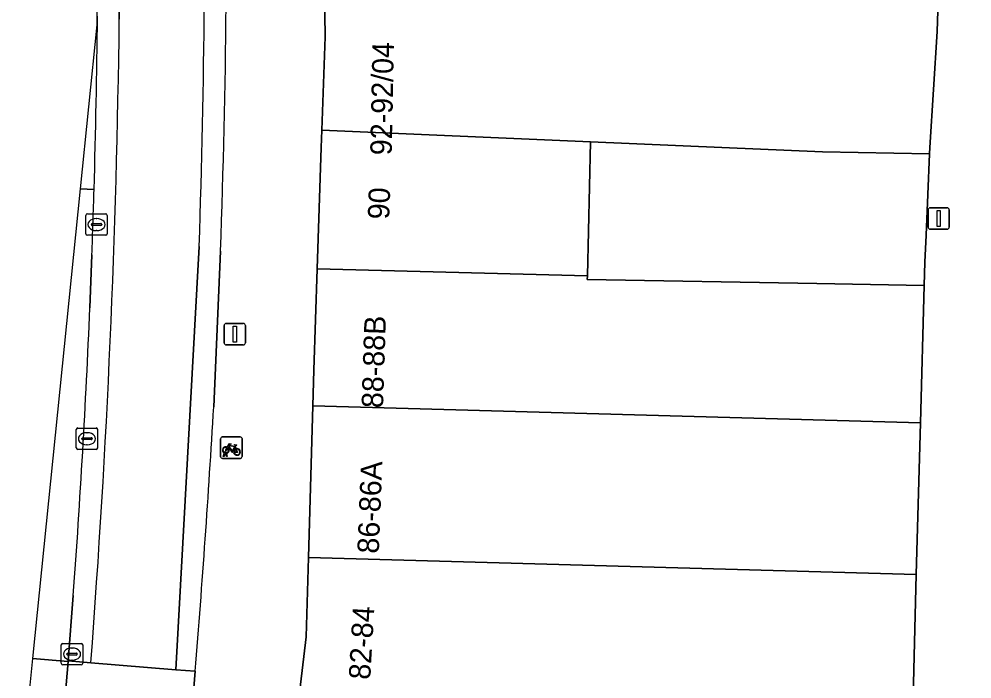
# Model space of a CAD drawing. Extents: x 160856 to 161310, y 384024 to 384878.
# Drawn here: x 161127.17 to 161171.62, y 384225.21 to 384255.99 of the extents above; entities that cross this region are included whole.
import ezdxf

# ---------------------------------------------------------------- set-up
doc = ezdxf.new("R2010")
doc.units = 0
for name, color, linetype in [('IMGEO_Erf', 7, 'Continuous'), ('IMGEO_Fietsenrek', 7, 'Continuous'), ('IMGEO_Fietspad_gesloten', 7, 'Continuous'), ('IMGEO_Fietspad_open', 7, 'Continuous'), ('IMGEO_Kolk', 7, 'Continuous'), ('IMGEO_Lichtmast', 7, 'Continuous'), ('IMGEO_Pand', 7, 'Continuous'), ('IMGEO_Pand_nummerreeks', 7, 'Continuous'), ('IMGEO_Parkeervlak_open', 7, 'Continuous'), ('IMGEO_Rijbaan_lokaal_open', 7, 'Continuous'), ('IMGEO_Voetpad_open', 7, 'Continuous')]:
    doc.layers.add(name, color=color, linetype=linetype)

msp = doc.modelspace()

# ---------------------------------------------------------------- linework, layer by layer
at = {"layer": 'IMGEO_Erf'}
msp.add_lwpolyline([(161169.644, 384249.7), (161164.66, 384249.798), (161159.957, 384250), (161153.827, 384250.264), (161153.683, 384244.012), (161153.679, 384243.836), (161164.39, 384243.649), (161169.389, 384243.561), (161169.434, 384244.65), (161169.487, 384245.909)], close=True, dxfattribs=at)
at = {"layer": 'IMGEO_Fietsenrek'}
for p, q in [((161136.571, 384235.573), (161136.571, 384236.414)), ((161136.571, 384236.414), (161136.571, 384235.573)), ((161136.646, 384236.498), (161137.487, 384236.498)), ((161137.487, 384236.498), (161136.646, 384236.498)), ((161137.571, 384236.423), (161137.571, 384235.582)), ((161137.571, 384235.582), (161137.571, 384236.423)), ((161136.698, 384235.582), (161136.737, 384235.742)), ((161136.767, 384235.73), (161136.732, 384235.582)), ((161136.809, 384235.754), (161136.808, 384235.758)), ((161136.85, 384235.582), (161136.816, 384235.724)), ((161136.84, 384235.765), (161136.841, 384235.758)), ((161136.848, 384235.728), (161136.883, 384235.582)), ((161137.258, 384236.047), (161137.294, 384235.952)), ((161137.496, 384235.498), (161136.655, 384235.498)), ((161136.655, 384235.498), (161137.496, 384235.498)), ((161136.732, 384235.582), (161136.698, 384235.582)), ((161136.883, 384235.582), (161136.85, 384235.582))]:
    msp.add_line(p, q, dxfattribs=at)
for points in [[(161136.884, 384236.024), (161136.979, 384236.188), (161137.065, 384236.174), (161137.067, 384236.165), (161137.011, 384236.154), (161136.984, 384236.109), (161137.24, 384236.068)], [(161137.227, 384236.043), (161136.97, 384236.084), (161136.953, 384236.055), (161137.12, 384235.835), (161137.227, 384236.043)], [(161137.24, 384236.068), (161137.265, 384236.117), (161137.259, 384236.121), (161137.236, 384236.125), (161137.224, 384236.132), (161137.223, 384236.135), (161137.225, 384236.14), (161137.32, 384236.125), (161137.322, 384236.115), (161137.312, 384236.102), (161137.3, 384236.096), (161137.286, 384236.102), (161137.258, 384236.047)], [(161136.905, 384235.972), (161136.853, 384235.882), (161136.813, 384235.857), (161136.814, 384235.904), (161136.869, 384235.998)], [(161137.18, 384235.78), (161137.13, 384235.78), (161136.939, 384236.031), (161136.92, 384235.999)], [(161137.275, 384235.945), (161137.245, 384236.022), (161137.136, 384235.804), (161137.179, 384235.804)], [(161137.209, 384235.804), (161137.329, 384235.803), (161137.285, 384235.917)], [(161137.305, 384235.924), (161137.36, 384235.779), (161137.21, 384235.779)]]:
    msp.add_lwpolyline(points, dxfattribs=at)
for centre, radius, start, end in [((161136.649, 384236.42), 0.0779, 92.4484, 184.2845), ((161136.649, 384236.42), 0.0779, 92.4484, 184.2845), ((161137.493, 384236.42), 0.0779, 2.4484, 94.2845), ((161137.493, 384236.42), 0.0779, 2.4484, 94.2845), ((161136.811, 384235.883), 0.159, 62.6766, 242.1369), ((161136.811, 384235.883), 0.129, 63.3192, 238.903), ((161136.791, 384235.754), 0.0499, 12.8025, 158.6934), ((161136.811, 384235.883), 0.159, 253.9967, 271.7867), ((161136.791, 384235.754), 0.0174, 12.8025, 163.4502), ((161136.811, 384235.883), 0.129, 253.415, 269.0204), ((161136.811, 384235.883), 0.129, 283.6043, 43.4302), ((161136.811, 384235.883), 0.159, 283.5766, 46.6042), ((161137.338, 384235.799), 0.159, 113.3408, 178.3217), ((161137.338, 384235.799), 0.159, 187.0065, 105.7708), ((161137.338, 384235.799), 0.129, 113.923, 177.9556), ((161137.338, 384235.799), 0.129, 188.6715, 104.5883), ((161136.649, 384235.576), 0.0779, 182.4484, 274.2845), ((161136.649, 384235.576), 0.0779, 182.4484, 274.2845), ((161137.493, 384235.576), 0.0779, 272.4484, 4.2845), ((161137.493, 384235.576), 0.0779, 272.4484, 4.2845)]:
    msp.add_arc(centre, radius, start, end, dxfattribs=at)
at = {"layer": 'IMGEO_Fietspad_gesloten'}
for points in [[(161131.786, 384269.584), (161131.844, 384255.987)], [(161130.517, 384225.968), (161134.478, 384225.642), (161135.573, 384245.386)]]:
    msp.add_lwpolyline(points, dxfattribs=at)
for centre, radius, start, end in [((160657.158, 384261.351), 478.681, 358.08877, 0.80539), ((160666.285, 384261.528), 465.592, 355.61967, 359.31806)]:
    msp.add_arc(centre, radius, start, end, dxfattribs=at)
at = {"layer": 'IMGEO_Fietspad_open'}
for points in [[(161131.844, 384255.987), (161131.786, 384269.584)], [(161130.568, 384244.986), (161130.472, 384242.522)], [(161135.573, 384245.386), (161134.478, 384225.642), (161135.391, 384225.567)], [(161136.252, 384237.908), (161136.568, 384245.17)], [(161129.698, 384229.096), (161129.457, 384226.055), (161130.517, 384225.968)]]:
    msp.add_lwpolyline(points, dxfattribs=at)
msp.add_lwpolyline([(161135.391, 384225.567), (161134.478, 384225.642), (161130.517, 384225.968), (161129.457, 384226.055), (161129.454, 384226.017), (161129.253, 384223.655), (161129.164, 384222.603), (161130.108, 384222.52), (161133.98, 384222.181), (161135.102, 384222.083)], close=True, dxfattribs=at)
for centre, radius, start, end in [((160657.158, 384261.351), 478.681, 358.08877, 0.80539), ((160683.42, 384261.325), 453.436, 357.95822, 0.84131), ((160713.448, 384260.382), 417.403, 358.30454, 359.41527), ((160666.285, 384261.528), 465.592, 355.61967, 359.31806), ((160743.615, 384259.214), 387.215, 357.89418, 358.34514), ((160696.801, 384260.788), 434.056, 355.81296, 357.58822), ((160550.358, 384272.584), 586.919, 355.405239, 356.612934)]:
    msp.add_arc(centre, radius, start, end, dxfattribs=at)
at = {"layer": 'IMGEO_Kolk'}
for p, q in [((161130.283, 384245.978), (161130.283, 384246.83)), ((161130.358, 384246.904), (161131.21, 384246.904)), ((161131.284, 384246.83), (161131.284, 384245.978)), ((161130.542, 384246.398), (161130.542, 384246.41)), ((161130.98, 384246.361), (161130.582, 384246.361)), ((161130.585, 384246.447), (161130.983, 384246.447)), ((161130.771, 384246.684), (161130.796, 384246.684)), ((161131.026, 384246.41), (161131.026, 384246.398)), ((161131.21, 384245.904), (161130.358, 384245.904)), ((161130.794, 384246.124), (161130.769, 384246.124)), ((161129.835, 384235.989), (161129.835, 384236.841)), ((161129.91, 384236.915), (161130.762, 384236.915)), ((161130.323, 384236.695), (161130.348, 384236.695)), ((161130.836, 384236.841), (161130.836, 384235.989)), ((161130.094, 384236.409), (161130.094, 384236.421)), ((161130.532, 384236.372), (161130.134, 384236.372)), ((161130.137, 384236.458), (161130.535, 384236.458)), ((161130.346, 384236.135), (161130.321, 384236.135)), ((161130.578, 384236.421), (161130.578, 384236.409)), ((161130.762, 384235.915), (161129.91, 384235.915)), ((161129.14, 384225.943), (161129.14, 384226.795)), ((161129.215, 384226.869), (161130.067, 384226.869)), ((161130.141, 384226.795), (161130.141, 384225.943)), ((161129.399, 384226.363), (161129.399, 384226.375)), ((161129.837, 384226.326), (161129.439, 384226.326)), ((161129.442, 384226.412), (161129.84, 384226.412)), ((161129.628, 384226.649), (161129.653, 384226.649)), ((161129.883, 384226.375), (161129.883, 384226.363)), ((161130.067, 384225.869), (161129.215, 384225.869)), ((161129.651, 384226.089), (161129.626, 384226.089))]:
    msp.add_line(p, q, dxfattribs=at)
for points in [[(161130.283, 384245.978), (161130.283, 384246.83)], [(161130.358, 384246.904), (161131.21, 384246.904)], [(161131.284, 384246.83), (161131.284, 384245.978)], [(161131.21, 384245.904), (161130.358, 384245.904)], [(161129.835, 384235.989), (161129.835, 384236.841)], [(161129.91, 384236.915), (161130.762, 384236.915)], [(161130.836, 384236.841), (161130.836, 384235.989)], [(161130.762, 384235.915), (161129.91, 384235.915)], [(161129.14, 384225.943), (161129.14, 384226.795)], [(161129.215, 384226.869), (161130.067, 384226.869)], [(161130.141, 384226.795), (161130.141, 384225.943)], [(161130.067, 384225.869), (161129.215, 384225.869)]]:
    msp.add_lwpolyline(points, dxfattribs=at)
for centre, radius, start, end in [((161130.36, 384246.828), 0.0765, 91.552, 178.448), ((161130.36, 384246.828), 0.0765, 91.552, 178.448), ((161131.208, 384246.828), 0.0765, 1.552, 88.448), ((161131.208, 384246.828), 0.0765, 1.552, 88.448), ((161130.582, 384246.407), 0.0403, 85.8775, 175.7526), ((161130.579, 384246.397), 0.0366, 178.938, 274.7102), ((161130.983, 384246.404), 0.043, 264.8664, 352.4533), ((161130.987, 384246.409), 0.0386, 1.7309, 96.639), ((161130.36, 384245.98), 0.0765, 181.552, 268.448), ((161130.36, 384245.98), 0.0765, 181.552, 268.448), ((161131.208, 384245.98), 0.0765, 271.552, 358.448), ((161131.208, 384245.98), 0.0765, 271.552, 358.448), ((161129.912, 384236.839), 0.0765, 91.552, 178.448), ((161129.912, 384236.839), 0.0765, 91.552, 178.448), ((161130.76, 384236.839), 0.0765, 1.552, 88.448), ((161130.76, 384236.839), 0.0765, 1.552, 88.448), ((161130.134, 384236.418), 0.0403, 85.8775, 175.7526), ((161130.131, 384236.408), 0.0366, 178.938, 274.7102), ((161130.535, 384236.415), 0.043, 264.8664, 352.4533), ((161130.539, 384236.42), 0.0386, 1.7309, 96.639), ((161129.912, 384235.991), 0.0765, 181.552, 268.448), ((161129.912, 384235.991), 0.0765, 181.552, 268.448), ((161130.76, 384235.991), 0.0765, 271.552, 358.448), ((161130.76, 384235.991), 0.0765, 271.552, 358.448), ((161129.217, 384226.793), 0.0765, 91.552, 178.448), ((161129.217, 384226.793), 0.0765, 91.552, 178.448), ((161130.065, 384226.793), 0.0765, 1.552, 88.448), ((161130.065, 384226.793), 0.0765, 1.552, 88.448), ((161129.439, 384226.372), 0.0403, 85.8775, 175.7526), ((161129.436, 384226.362), 0.0366, 178.938, 274.7102), ((161129.84, 384226.369), 0.043, 264.8664, 352.4533), ((161129.844, 384226.374), 0.0386, 1.7309, 96.639), ((161129.217, 384225.945), 0.0765, 181.552, 268.448), ((161129.217, 384225.945), 0.0765, 181.552, 268.448), ((161130.065, 384225.945), 0.0765, 271.552, 358.448), ((161130.065, 384225.945), 0.0765, 271.552, 358.448)]:
    msp.add_arc(centre, radius, start, end, dxfattribs=at)
for centre, major_axis, ratio, start_param, end_param in [((161130.77, 384246.404), (-0.387, 0.002), 0.722429, 4.712389, 7.853982), ((161130.795, 384246.404), (-0.39, 0.002), 0.717154, 1.570796, 4.712389), ((161130.322, 384236.415), (-0.387, 0.002), 0.722429, 4.712389, 7.853982), ((161130.347, 384236.415), (-0.39, 0.002), 0.717154, 1.570796, 4.712389), ((161129.627, 384226.369), (-0.387, 0.002), 0.722429, 4.712389, 7.853982), ((161129.652, 384226.369), (-0.39, 0.002), 0.717154, 1.570796, 4.712389)]:
    msp.add_ellipse(centre, major_axis=major_axis, ratio=ratio, start_param=start_param, end_param=end_param, dxfattribs=at)
at = {"layer": 'IMGEO_Lichtmast'}
for p, q in [((161169.577, 384246.285), (161169.577, 384247.085)), ((161169.577, 384247.085), (161169.577, 384246.285)), ((161169.677, 384247.185), (161170.467, 384247.185)), ((161170.467, 384247.185), (161169.677, 384247.185)), ((161170.567, 384247.085), (161170.567, 384246.285)), ((161170.567, 384246.285), (161170.567, 384247.085)), ((161170.467, 384246.185), (161169.677, 384246.185)), ((161169.677, 384246.185), (161170.467, 384246.185)), ((161136.737, 384240.893), (161136.737, 384241.693)), ((161136.737, 384241.693), (161136.737, 384240.893)), ((161136.837, 384241.793), (161137.627, 384241.793)), ((161137.627, 384241.793), (161136.837, 384241.793)), ((161137.727, 384241.693), (161137.727, 384240.893)), ((161137.727, 384240.893), (161137.727, 384241.693)), ((161137.627, 384240.793), (161136.837, 384240.793)), ((161136.837, 384240.793), (161137.627, 384240.793))]:
    msp.add_line(p, q, dxfattribs=at)
for points in [[(161169.997, 384247.06), (161170.147, 384247.06), (161170.147, 384246.31), (161169.997, 384246.31), (161169.997, 384247.06)], [(161137.157, 384241.668), (161137.307, 384241.668), (161137.307, 384240.918), (161137.157, 384240.918), (161137.157, 384241.668)]]:
    msp.add_lwpolyline(points, dxfattribs=at)
for centre, start, end in [((161169.677, 384247.085), 90, 180), ((161169.677, 384247.085), 90, 180), ((161170.467, 384247.085), 0, 90), ((161170.467, 384247.085), 360, 90), ((161169.677, 384246.285), 180, 270), ((161169.677, 384246.285), 180, 270), ((161170.467, 384246.285), 270, 0), ((161170.467, 384246.285), 270, 0), ((161136.837, 384241.693), 90, 180), ((161136.837, 384241.693), 90, 180), ((161137.627, 384241.693), 0, 90), ((161137.627, 384241.693), 360, 90), ((161136.837, 384240.893), 180, 270), ((161136.837, 384240.893), 180, 270), ((161137.627, 384240.893), 270, 0), ((161137.627, 384240.893), 270, 0)]:
    msp.add_arc(centre, 0.1, start, end, dxfattribs=at)
at = {"layer": 'IMGEO_Pand'}
for points in [[(161169.999, 384255.404), (161170.031, 384256.365), (161153.738, 384256.763), (161141.426, 384257.244), (161141.444, 384255.163), (161141.296, 384250.803), (161153.827, 384250.264), (161159.957, 384250), (161164.66, 384249.798), (161169.644, 384249.7), (161169.663, 384250)], [(161153.827, 384250.264), (161141.296, 384250.803), (161141.269, 384250), (161141.077, 384244.333), (161153.683, 384244.012)], [(161153.683, 384244.012), (161141.077, 384244.333), (161140.916, 384239.606), (161140.869, 384237.95), (161169.218, 384237.149), (161169.389, 384243.561), (161164.39, 384243.649), (161153.679, 384243.836)], [(161169.03, 384230.078), (161169.218, 384237.149), (161140.869, 384237.95), (161140.67, 384230.878)], [(161140.22, 384224.296), (161168.844, 384223.095), (161169.03, 384230.078), (161140.67, 384230.878), (161140.565, 384227.17)]]:
    msp.add_lwpolyline(points, close=True, dxfattribs=at)
at = {"layer": 'IMGEO_Parkeervlak_open'}
for points in [[(161130.668, 384248.032), (161130.023, 384248.063), (161127.799, 384226.16)], [(161130.472, 384242.522), (161130.568, 384244.986)], [(161127.799, 384226.16), (161129.454, 384226.017), (161129.457, 384226.055), (161129.698, 384229.096)]]:
    msp.add_lwpolyline(points, dxfattribs=at)
for centre, radius, start, end in [((160743.615, 384259.214), 387.215, 357.89418, 358.34514), ((160696.801, 384260.788), 434.056, 355.81296, 357.58822)]:
    msp.add_arc(centre, radius, start, end, dxfattribs=at)
at = {"layer": 'IMGEO_Rijbaan_lokaal_open'}
msp.add_lwpolyline([(161172.586, 384259.744), (161170.142, 384259.723), (161170.031, 384256.365), (161169.999, 384255.404), (161169.663, 384250), (161169.644, 384249.7), (161169.487, 384245.909), (161169.434, 384244.65), (161169.389, 384243.561), (161169.218, 384237.149), (161169.03, 384230.078), (161168.844, 384223.095), (161168.833, 384222.69), (161167.903, 384214.977), (161167.153, 384208.752), (161166.182, 384200.691), (161163.584, 384179.139)], dxfattribs=at)
at = {"layer": 'IMGEO_Voetpad_open'}
for points in [[(161135.206, 384182.519), (161137.747, 384203.691), (161137.796, 384204.099), (161137.866, 384204.68), (161138.763, 384212.161), (161139.413, 384217.573), (161140.22, 384224.296), (161140.565, 384227.17), (161140.67, 384230.878), (161140.869, 384237.95), (161140.916, 384239.606), (161141.077, 384244.333), (161141.269, 384250), (161141.296, 384250.803), (161141.444, 384255.163), (161141.426, 384257.244), (161141.368, 384264.026), (161141.31, 384270.831), (161141.256, 384277.091), (161139.948, 384277.078), (161136.27, 384278.993)], [(161130.762, 384260.277), (161130.8, 384255.718), (161130.023, 384248.063), (161130.668, 384248.032)], [(161136.568, 384245.17), (161136.252, 384237.908)], [(161127.799, 384226.16), (161127.169, 384219.949), (161128.905, 384219.727), (161129.164, 384222.603), (161129.253, 384223.655), (161129.454, 384226.017), (161127.799, 384226.16)], [(161135.391, 384225.567), (161135.102, 384222.083)]]:
    msp.add_lwpolyline(points, dxfattribs=at)
for centre, radius, start, end in [((160683.42, 384261.325), 453.436, 357.95822, 0.84131), ((160713.448, 384260.382), 417.403, 358.30454, 359.41527), ((160550.358, 384272.584), 586.919, 355.405239, 356.612934)]:
    msp.add_arc(centre, radius, start, end, dxfattribs=at)

# ---------------------------------------------------------------- texts
at = {"layer": 'IMGEO_Pand_nummerreeks'}
for s, rotation, p in [('92-92/04', 88.8428, (161144.553, 384249.629)), ('90', 88.0522, (161144.436, 384246.634)), ('88-88B', 88.1401, (161144.146, 384237.831)), ('86-86A', 87.7094, (161143.948, 384231.044)), ('82-84', 86.6335, (161143.547, 384225.158))]:
    msp.add_text(s, height=1, rotation=rotation, dxfattribs=at).set_placement(p)

doc.saveas('drawing.dxf')
